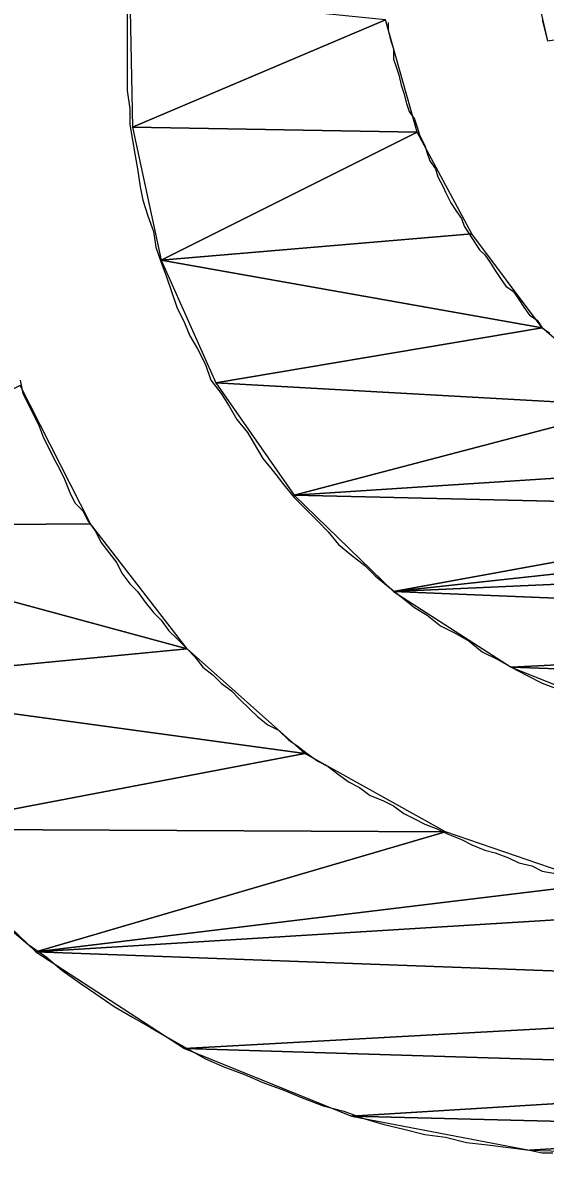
# Model space of a CAD drawing. Extents: x -495905 to -478420, y -1113297 to -1107716.
# Drawn here: x -489117.814 to -489115.829, y -1110694.476 to -1110690.173 of the extents above; entities that cross this region are included whole.
import ezdxf

# ---------------------------------------------------------------- set-up
doc = ezdxf.new("R2010")
doc.units = 0
doc.layers.add('legenda', color=7, linetype='Continuous')

msp = doc.modelspace()

# ---------------------------------------------------------------- linework, layer by layer
at = {"layer": 'legenda'}
for points in [[(-489115.8997, -1110689.8952), (-489115.8203, -1110690.242), (-489114.8491, -1110690.1032)], [(-489115.8997, -1110689.8952), (-489115.8203, -1110690.242), (-489114.8491, -1110690.1032)], [(-489117.4073, -1110690.0634), (-489117.3971, -1110690.5694), (-489116.4353, -1110690.1624)], [(-489117.4073, -1110690.0634), (-489117.3971, -1110690.5694), (-489116.4353, -1110690.1624)], [(-489116.4353, -1110690.1624), (-489117.3971, -1110690.5694), (-489116.3159, -1110690.5888)], [(-489116.4353, -1110690.1624), (-489117.3971, -1110690.5694), (-489116.3159, -1110690.5888)], [(-489117.3971, -1110690.5694), (-489117.2881, -1110691.0754), (-489116.3159, -1110690.5888)], [(-489117.3971, -1110690.5694), (-489117.2881, -1110691.0754), (-489116.3159, -1110690.5888)], [(-489116.3159, -1110690.5888), (-489117.2881, -1110691.0754), (-489116.1079, -1110690.9754)], [(-489116.3159, -1110690.5888), (-489117.2881, -1110691.0754), (-489116.1079, -1110690.9754)], [(-489116.1079, -1110690.9754), (-489117.2881, -1110691.0754), (-489115.8407, -1110691.3324)], [(-489116.1079, -1110690.9754), (-489117.2881, -1110691.0754), (-489115.8407, -1110691.3324)], [(-489117.2881, -1110691.0754), (-489117.0799, -1110691.5414), (-489115.8407, -1110691.3324)], [(-489117.2881, -1110691.0754), (-489117.0799, -1110691.5414), (-489115.8407, -1110691.3324)], [(-489115.8407, -1110691.3324), (-489117.0799, -1110691.5414), (-489115.4939, -1110691.6302)], [(-489115.8407, -1110691.3324), (-489117.0799, -1110691.5414), (-489115.4939, -1110691.6302)], [(-489117.8235, -1110691.5506), (-489118.9047, -1110692.0862), (-489117.5563, -1110692.077)], [(-489117.8235, -1110691.5506), (-489118.9047, -1110692.0862), (-489117.5563, -1110692.077)], [(-489117.0799, -1110691.5414), (-489116.7821, -1110691.9678), (-489115.4939, -1110691.6302)], [(-489117.0799, -1110691.5414), (-489116.7821, -1110691.9678), (-489115.4939, -1110691.6302)], [(-489115.4939, -1110691.6302), (-489116.7821, -1110691.9678), (-489115.1063, -1110691.8586)], [(-489115.4939, -1110691.6302), (-489116.7821, -1110691.9678), (-489115.1063, -1110691.8586)], [(-489115.1063, -1110691.8586), (-489116.7821, -1110691.9678), (-489114.6697, -1110692.0168)], [(-489115.1063, -1110691.8586), (-489116.7821, -1110691.9678), (-489114.6697, -1110692.0168)], [(-489116.7821, -1110691.9678), (-489116.4057, -1110692.334), (-489114.6697, -1110692.0168)], [(-489116.7821, -1110691.9678), (-489116.4057, -1110692.334), (-489114.6697, -1110692.0168)], [(-489114.6697, -1110692.0168), (-489116.4057, -1110692.334), (-489114.2239, -1110692.0964)], [(-489114.6697, -1110692.0168), (-489116.4057, -1110692.334), (-489114.2239, -1110692.0964)], [(-489117.5563, -1110692.077), (-489118.9047, -1110692.0862), (-489117.1891, -1110692.5522)], [(-489117.5563, -1110692.077), (-489118.9047, -1110692.0862), (-489117.1891, -1110692.5522)], [(-489118.9047, -1110692.0862), (-489118.6365, -1110692.691), (-489117.1891, -1110692.5522)], [(-489118.9047, -1110692.0862), (-489118.6365, -1110692.691), (-489117.1891, -1110692.5522)], [(-489114.2239, -1110692.0964), (-489116.4057, -1110692.334), (-489112.6277, -1110692.1656)], [(-489114.2239, -1110692.0964), (-489116.4057, -1110692.334), (-489112.6277, -1110692.1656)], [(-489112.6277, -1110692.1656), (-489116.4057, -1110692.334), (-489113.0141, -1110692.4728)], [(-489112.6277, -1110692.1656), (-489116.4057, -1110692.334), (-489113.0141, -1110692.4728)], [(-489116.4057, -1110692.334), (-489115.9589, -1110692.6216), (-489113.0141, -1110692.4728)], [(-489116.4057, -1110692.334), (-489115.9589, -1110692.6216), (-489113.0141, -1110692.4728)], [(-489113.0141, -1110692.4728), (-489115.9589, -1110692.6216), (-489113.4599, -1110692.7114)], [(-489113.0141, -1110692.4728), (-489115.9589, -1110692.6216), (-489113.4599, -1110692.7114)], [(-489117.1891, -1110692.5522), (-489118.6365, -1110692.691), (-489116.7423, -1110692.949)], [(-489117.1891, -1110692.5522), (-489118.6365, -1110692.691), (-489116.7423, -1110692.949)], [(-489115.9589, -1110692.6216), (-489115.4633, -1110692.8206), (-489113.4599, -1110692.7114)], [(-489115.9589, -1110692.6216), (-489115.4633, -1110692.8206), (-489113.4599, -1110692.7114)], [(-489118.6365, -1110692.691), (-489118.2499, -1110693.2368), (-489116.7423, -1110692.949)], [(-489118.6365, -1110692.691), (-489118.2499, -1110693.2368), (-489116.7423, -1110692.949)], [(-489116.7423, -1110692.949), (-489118.2499, -1110693.2368), (-489116.2079, -1110693.2468)], [(-489116.7423, -1110692.949), (-489118.2499, -1110693.2368), (-489116.2079, -1110693.2468)], [(-489118.2499, -1110693.2368), (-489117.7643, -1110693.7028), (-489116.2079, -1110693.2468)], [(-489118.2499, -1110693.2368), (-489117.7643, -1110693.7028), (-489116.2079, -1110693.2468)], [(-489116.2079, -1110693.2468), (-489117.7643, -1110693.7028), (-489115.6325, -1110693.4448)], [(-489116.2079, -1110693.2468), (-489117.7643, -1110693.7028), (-489115.6325, -1110693.4448)], [(-489115.6325, -1110693.4448), (-489117.7643, -1110693.7028), (-489115.0267, -1110693.5346)], [(-489115.6325, -1110693.4448), (-489117.7643, -1110693.7028), (-489115.0267, -1110693.5346)], [(-489115.0267, -1110693.5346), (-489117.7643, -1110693.7028), (-489113.4303, -1110693.862)], [(-489115.0267, -1110693.5346), (-489117.7643, -1110693.7028), (-489113.4303, -1110693.862)], [(-489117.7643, -1110693.7028), (-489117.1993, -1110694.07), (-489113.4303, -1110693.862)], [(-489117.7643, -1110693.7028), (-489117.1993, -1110694.07), (-489113.4303, -1110693.862)], [(-489113.4303, -1110693.862), (-489117.1993, -1110694.07), (-489113.9863, -1110694.169)], [(-489113.4303, -1110693.862), (-489117.1993, -1110694.07), (-489113.9863, -1110694.169)], [(-489117.1993, -1110694.07), (-489116.5649, -1110694.327), (-489113.9863, -1110694.169)], [(-489117.1993, -1110694.07), (-489116.5649, -1110694.327), (-489113.9863, -1110694.169)], [(-489113.9863, -1110694.169), (-489116.5649, -1110694.327), (-489114.6003, -1110694.377)], [(-489113.9863, -1110694.169), (-489116.5649, -1110694.327), (-489114.6003, -1110694.377)], [(-489116.5649, -1110694.327), (-489115.8895, -1110694.4566), (-489114.6003, -1110694.377)], [(-489116.5649, -1110694.327), (-489115.8895, -1110694.4566), (-489114.6003, -1110694.377)], [(-489114.6003, -1110694.377), (-489115.8895, -1110694.4566), (-489115.2357, -1110694.476)], [(-489114.6003, -1110694.377), (-489115.8895, -1110694.4566), (-489115.2357, -1110694.476)]]:
    msp.add_lwpolyline(points, close=True, dxfattribs=at)
for points in [[(-489117.4175, -1110690.1328), (-489117.4175, -1110690.192), (-489117.4175, -1110690.2522), (-489117.4175, -1110690.3114), (-489117.4175, -1110690.3704), (-489117.4175, -1110690.4306), (-489117.4073, -1110690.5), (-489117.4073, -1110690.5592), (-489117.3971, -1110690.6184), (-489117.3869, -1110690.6786), (-489117.3777, -1110690.7276), (-489117.3675, -1110690.7968), (-489117.3573, -1110690.8468), (-489117.3379, -1110690.906), (-489117.3175, -1110690.9662), (-489117.3085, -1110691.0254), (-489117.2881, -1110691.0844), (-489117.2687, -1110691.1344), (-489117.2483, -1110691.1936), (-489117.2289, -1110691.2538), (-489117.1993, -1110691.313), (-489117.1789, -1110691.363), (-489117.1493, -1110691.412), (-489117.1197, -1110691.471), (-489117.0993, -1110691.5312), (-489117.0605, -1110691.5812), (-489117.0299, -1110691.6302), (-489117.0003, -1110691.6802), (-489116.9605, -1110691.7292), (-489116.9309, -1110691.7792), (-489116.9015, -1110691.828), (-489116.8617, -1110691.878), (-489116.8219, -1110691.928), (-489116.7821, -1110691.977), (-489116.7423, -1110692.0168), (-489116.6933, -1110692.0668), (-489116.6535, -1110692.1066), (-489116.6137, -1110692.1556), (-489116.5649, -1110692.1952), (-489116.5149, -1110692.235)], [(-489117.4175, -1110690.1328), (-489117.4175, -1110690.192), (-489117.4175, -1110690.2522), (-489117.4175, -1110690.3114), (-489117.4175, -1110690.3704), (-489117.4175, -1110690.4306), (-489117.4073, -1110690.5), (-489117.4073, -1110690.5592), (-489117.3971, -1110690.6184), (-489117.3869, -1110690.6786), (-489117.3777, -1110690.7276), (-489117.3675, -1110690.7968), (-489117.3573, -1110690.8468), (-489117.3379, -1110690.906), (-489117.3175, -1110690.9662), (-489117.3085, -1110691.0254), (-489117.2881, -1110691.0844), (-489117.2687, -1110691.1344), (-489117.2483, -1110691.1936), (-489117.2289, -1110691.2538), (-489117.1993, -1110691.313), (-489117.1789, -1110691.363), (-489117.1493, -1110691.412), (-489117.1197, -1110691.471), (-489117.0993, -1110691.5312), (-489117.0605, -1110691.5812), (-489117.0299, -1110691.6302), (-489117.0003, -1110691.6802), (-489116.9605, -1110691.7292), (-489116.9309, -1110691.7792), (-489116.9015, -1110691.828), (-489116.8617, -1110691.878), (-489116.8219, -1110691.928), (-489116.7821, -1110691.977), (-489116.7423, -1110692.0168), (-489116.6933, -1110692.0668), (-489116.6535, -1110692.1066), (-489116.6137, -1110692.1556), (-489116.5649, -1110692.1952), (-489116.5149, -1110692.235)], [(-489116.4251, -1110690.1726), (-489116.4251, -1110690.2022), (-489116.4159, -1110690.242), (-489116.4057, -1110690.2716), (-489116.4057, -1110690.3114), (-489116.3955, -1110690.341), (-489116.3853, -1110690.3704), (-489116.3761, -1110690.4102), (-489116.3659, -1110690.4408), (-489116.3557, -1110690.4796), (-489116.3465, -1110690.5102)], [(-489116.4251, -1110690.1726), (-489116.4251, -1110690.2022), (-489116.4159, -1110690.242), (-489116.4057, -1110690.2716), (-489116.4057, -1110690.3114), (-489116.3955, -1110690.341), (-489116.3853, -1110690.3704), (-489116.3761, -1110690.4102), (-489116.3659, -1110690.4408), (-489116.3557, -1110690.4796), (-489116.3465, -1110690.5102)], [(-489115.8407, -1110690.1624), (-489115.8305, -1110690.2022), (-489115.8203, -1110690.242)], [(-489115.8407, -1110690.1624), (-489115.8305, -1110690.2022), (-489115.8203, -1110690.242)], [(-489116.3465, -1110690.5102), (-489116.3261, -1110690.5398), (-489116.3159, -1110690.5694), (-489116.3067, -1110690.599), (-489116.2863, -1110690.6388), (-489116.2771, -1110690.6684), (-489116.2669, -1110690.698), (-489116.2465, -1110690.7276), (-489116.2373, -1110690.758), (-489116.2169, -1110690.7968), (-489116.2079, -1110690.8172), (-489116.1875, -1110690.857), (-489116.1681, -1110690.8866), (-489116.1477, -1110690.9162), (-489116.1375, -1110690.9458), (-489116.1181, -1110690.9754), (-489116.0977, -1110691.006), (-489116.0783, -1110691.0356), (-489116.0589, -1110691.055), (-489116.0385, -1110691.0844), (-489116.0191, -1110691.114), (-489115.9987, -1110691.1446), (-489115.9793, -1110691.1742), (-489115.9497, -1110691.1936), (-489115.9293, -1110691.2242), (-489115.9099, -1110691.2538), (-489115.8895, -1110691.2834), (-489115.8601, -1110691.3028), (-489115.8407, -1110691.3324)], [(-489116.3465, -1110690.5102), (-489116.3261, -1110690.5398), (-489116.3159, -1110690.5694), (-489116.3067, -1110690.599), (-489116.2863, -1110690.6388), (-489116.2771, -1110690.6684), (-489116.2669, -1110690.698), (-489116.2465, -1110690.7276), (-489116.2373, -1110690.758), (-489116.2169, -1110690.7968), (-489116.2079, -1110690.8172), (-489116.1875, -1110690.857), (-489116.1681, -1110690.8866), (-489116.1477, -1110690.9162), (-489116.1375, -1110690.9458), (-489116.1181, -1110690.9754), (-489116.0977, -1110691.006), (-489116.0783, -1110691.0356), (-489116.0589, -1110691.055), (-489116.0385, -1110691.0844), (-489116.0191, -1110691.114), (-489115.9987, -1110691.1446), (-489115.9793, -1110691.1742), (-489115.9497, -1110691.1936), (-489115.9293, -1110691.2242), (-489115.9099, -1110691.2538), (-489115.8895, -1110691.2834), (-489115.8601, -1110691.3028), (-489115.8407, -1110691.3324)], [(-489115.8407, -1110691.3324), (-489115.8111, -1110691.3528)], [(-489115.8407, -1110691.3324), (-489115.8111, -1110691.3528)], [(-489117.8235, -1110691.5312), (-489117.8133, -1110691.5812), (-489117.7939, -1110691.62), (-489117.7745, -1110691.6598), (-489117.7541, -1110691.6996), (-489117.7347, -1110691.7496), (-489117.7143, -1110691.7894), (-489117.6949, -1110691.828), (-489117.6745, -1110691.8678), (-489117.6553, -1110691.9076), (-489117.6349, -1110691.9576), (-489117.6155, -1110691.9974), (-489117.5859, -1110692.027), (-489117.5655, -1110692.0668), (-489117.5359, -1110692.1066), (-489117.5165, -1110692.1464), (-489117.4869, -1110692.185), (-489117.4563, -1110692.2248), (-489117.4369, -1110692.2646), (-489117.4073, -1110692.3044), (-489117.3777, -1110692.334), (-489117.3481, -1110692.3738), (-489117.3175, -1110692.4136), (-489117.2881, -1110692.4432), (-489117.2585, -1110692.483), (-489117.2289, -1110692.5124), (-489117.1891, -1110692.5522)], [(-489117.8235, -1110691.5312), (-489117.8133, -1110691.5812), (-489117.7939, -1110691.62), (-489117.7745, -1110691.6598), (-489117.7541, -1110691.6996), (-489117.7347, -1110691.7496), (-489117.7143, -1110691.7894), (-489117.6949, -1110691.828), (-489117.6745, -1110691.8678), (-489117.6553, -1110691.9076), (-489117.6349, -1110691.9576), (-489117.6155, -1110691.9974), (-489117.5859, -1110692.027), (-489117.5655, -1110692.0668), (-489117.5359, -1110692.1066), (-489117.5165, -1110692.1464), (-489117.4869, -1110692.185), (-489117.4563, -1110692.2248), (-489117.4369, -1110692.2646), (-489117.4073, -1110692.3044), (-489117.3777, -1110692.334), (-489117.3481, -1110692.3738), (-489117.3175, -1110692.4136), (-489117.2881, -1110692.4432), (-489117.2585, -1110692.483), (-489117.2289, -1110692.5124), (-489117.1891, -1110692.5522)], [(-489116.5149, -1110692.235), (-489116.4751, -1110692.2748), (-489116.4251, -1110692.3146), (-489116.3761, -1110692.3544), (-489116.3261, -1110692.3942), (-489116.2771, -1110692.4238), (-489116.2273, -1110692.4636), (-489116.1681, -1110692.4932), (-489116.1181, -1110692.5228), (-489116.0681, -1110692.5624), (-489116.0089, -1110692.592), (-489115.9589, -1110692.6216), (-489115.8997, -1110692.6522), (-489115.8407, -1110692.6818), (-489115.7907, -1110692.7012)], [(-489116.5149, -1110692.235), (-489116.4751, -1110692.2748), (-489116.4251, -1110692.3146), (-489116.3761, -1110692.3544), (-489116.3261, -1110692.3942), (-489116.2771, -1110692.4238), (-489116.2273, -1110692.4636), (-489116.1681, -1110692.4932), (-489116.1181, -1110692.5228), (-489116.0681, -1110692.5624), (-489116.0089, -1110692.592), (-489115.9589, -1110692.6216), (-489115.8997, -1110692.6522), (-489115.8407, -1110692.6818), (-489115.7907, -1110692.7012)], [(-489117.1891, -1110692.5522), (-489117.1595, -1110692.5818), (-489117.1299, -1110692.6216), (-489117.0901, -1110692.6522), (-489117.0605, -1110692.6818), (-489117.0207, -1110692.7114), (-489116.9911, -1110692.741), (-489116.9513, -1110692.7808), (-489116.9209, -1110692.8104), (-489116.8821, -1110692.84), (-489116.8423, -1110692.8604), (-489116.8025, -1110692.899), (-489116.7729, -1110692.9194), (-489116.7331, -1110692.949), (-489116.6933, -1110692.9786), (-489116.6535, -1110692.999), (-489116.6137, -1110693.0286), (-489116.5741, -1110693.0582), (-489116.5343, -1110693.0786), (-489116.4945, -1110693.1082), (-489116.4455, -1110693.1276), (-489116.4057, -1110693.148), (-489116.3659, -1110693.1776), (-489116.3261, -1110693.197), (-489116.2863, -1110693.2174), (-489116.2373, -1110693.2368), (-489116.1977, -1110693.256), (-489116.1477, -1110693.2764), (-489116.1079, -1110693.2958), (-489116.0589, -1110693.3162), (-489116.0191, -1110693.3264), (-489115.9691, -1110693.3458), (-489115.9293, -1110693.3652), (-489115.8805, -1110693.3754), (-489115.8407, -1110693.3958), (-489115.7907, -1110693.405)], [(-489117.1891, -1110692.5522), (-489117.1595, -1110692.5818), (-489117.1299, -1110692.6216), (-489117.0901, -1110692.6522), (-489117.0605, -1110692.6818), (-489117.0207, -1110692.7114), (-489116.9911, -1110692.741), (-489116.9513, -1110692.7808), (-489116.9209, -1110692.8104), (-489116.8821, -1110692.84), (-489116.8423, -1110692.8604), (-489116.8025, -1110692.899), (-489116.7729, -1110692.9194), (-489116.7331, -1110692.949), (-489116.6933, -1110692.9786), (-489116.6535, -1110692.999), (-489116.6137, -1110693.0286), (-489116.5741, -1110693.0582), (-489116.5343, -1110693.0786), (-489116.4945, -1110693.1082), (-489116.4455, -1110693.1276), (-489116.4057, -1110693.148), (-489116.3659, -1110693.1776), (-489116.3261, -1110693.197), (-489116.2863, -1110693.2174), (-489116.2373, -1110693.2368), (-489116.1977, -1110693.256), (-489116.1477, -1110693.2764), (-489116.1079, -1110693.2958), (-489116.0589, -1110693.3162), (-489116.0191, -1110693.3264), (-489115.9691, -1110693.3458), (-489115.9293, -1110693.3652), (-489115.8805, -1110693.3754), (-489115.8407, -1110693.3958), (-489115.7907, -1110693.405)], [(-489117.8531, -1110693.6232), (-489117.7939, -1110693.6732), (-489117.7245, -1110693.7222), (-489117.6653, -1110693.7722), (-489117.5951, -1110693.8222), (-489117.5359, -1110693.862), (-489117.4665, -1110693.911), (-489117.3971, -1110693.9508), (-489117.3277, -1110693.9904), (-489117.2585, -1110694.0302), (-489117.1891, -1110694.07), (-489117.1197, -1110694.1098), (-489117.0503, -1110694.1394), (-489116.9707, -1110694.169), (-489116.9015, -1110694.1986), (-489116.8219, -1110694.2282), (-489116.7525, -1110694.2578), (-489116.6729, -1110694.2884), (-489116.5945, -1110694.3076), (-489116.5149, -1110694.3372), (-489116.4455, -1110694.3576), (-489116.3659, -1110694.377), (-489116.2863, -1110694.3964), (-489116.2079, -1110694.4066), (-489116.1283, -1110694.427), (-489116.0487, -1110694.4362), (-489115.9691, -1110694.4464), (-489115.8895, -1110694.4566)], [(-489117.8531, -1110693.6232), (-489117.7939, -1110693.6732), (-489117.7245, -1110693.7222), (-489117.6653, -1110693.7722), (-489117.5951, -1110693.8222), (-489117.5359, -1110693.862), (-489117.4665, -1110693.911), (-489117.3971, -1110693.9508), (-489117.3277, -1110693.9904), (-489117.2585, -1110694.0302), (-489117.1891, -1110694.07), (-489117.1197, -1110694.1098), (-489117.0503, -1110694.1394), (-489116.9707, -1110694.169), (-489116.9015, -1110694.1986), (-489116.8219, -1110694.2282), (-489116.7525, -1110694.2578), (-489116.6729, -1110694.2884), (-489116.5945, -1110694.3076), (-489116.5149, -1110694.3372), (-489116.4455, -1110694.3576), (-489116.3659, -1110694.377), (-489116.2863, -1110694.3964), (-489116.2079, -1110694.4066), (-489116.1283, -1110694.427), (-489116.0487, -1110694.4362), (-489115.9691, -1110694.4464), (-489115.8895, -1110694.4566)], [(-489115.8895, -1110694.4566), (-489115.8407, -1110694.4668), (-489115.8009, -1110694.4668)], [(-489115.8895, -1110694.4566), (-489115.8407, -1110694.4668), (-489115.8009, -1110694.4668)]]:
    msp.add_lwpolyline(points, dxfattribs=at)

doc.saveas('drawing.dxf')
